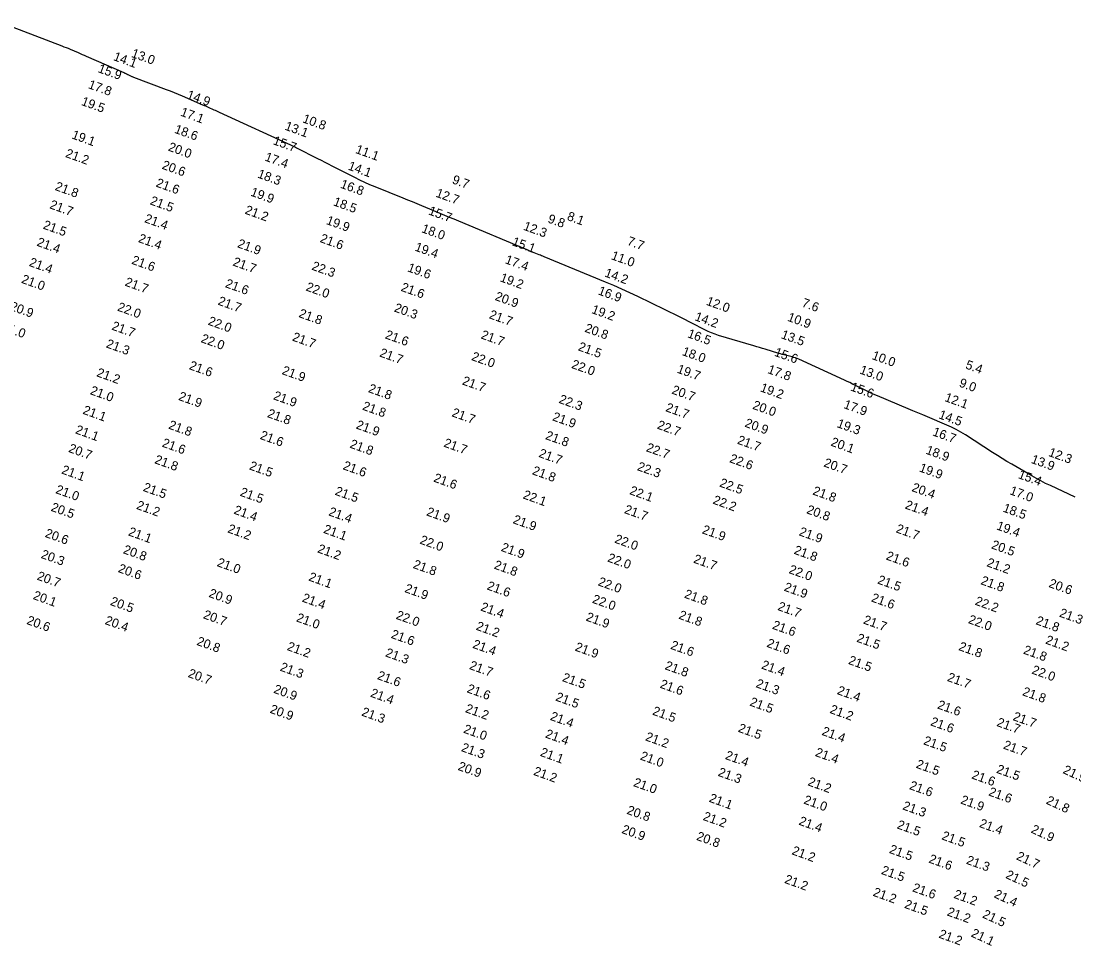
# Model space of a CAD drawing. Extents: x 988130 to 1132882, y 654656 to 841453.
# Drawn here: x 1051476 to 1052054, y 762840 to 763349 of the extents above; entities that cross this region are included whole.
import ezdxf

# ---------------------------------------------------------------- set-up
doc = ezdxf.new("R2010")
doc.units = 0
doc.layers.add('V-TOPO-MAJR', color=7, linetype='Continuous')
doc.layers.add('V-TOPO-SOUN', color=7, linetype='Continuous')

msp = doc.modelspace()

# ---------------------------------------------------------------- linework, layer by layer
at = {"layer": 'V-TOPO-MAJR'}
msp.add_lwpolyline([(1052054.94, 763086.96), (1052041.39, 763093.28), (1052038.79, 763094.53), (1052036.22, 763095.84), (1052033.68, 763097.2), (1052031.17, 763098.62), (1052020.17, 763105.02), (1052017.52, 763106.59), (1052014.88, 763108.18), (1052012.26, 763109.81), (1052009.66, 763111.46), (1051994.67, 763121.13), (1051992.21, 763122.65), (1051989.69, 763124.05), (1051987.12, 763125.35), (1051984.49, 763126.54), (1051973.85, 763131.09), (1051971.19, 763132.23), (1051968.53, 763133.36), (1051965.86, 763134.48), (1051963.19, 763135.59), (1051946.37, 763142.58), (1051944.82, 763143.24), (1051943.28, 763143.93), (1051941.76, 763144.64), (1051940.24, 763145.39), (1051934.21, 763148.41), (1051932.7, 763149.16), (1051931.18, 763149.9), (1051929.66, 763150.62), (1051928.13, 763151.33), (1051903.03, 763162.76), (1051902.17, 763163.13), (1051901.29, 763163.47), (1051900.4, 763163.76), (1051899.49, 763164.02), (1051895.84, 763164.98), (1051894.93, 763165.22), (1051894.02, 763165.47), (1051893.12, 763165.73), (1051892.21, 763165.99), (1051884.63, 763168.24), (1051883.07, 763168.7), (1051881.51, 763169.17), (1051879.94, 763169.63), (1051878.38, 763170.1), (1051858.98, 763175.92), (1051857.06, 763176.55), (1051855.18, 763177.26), (1051853.33, 763178.06), (1051851.52, 763178.95), (1051844.34, 763182.68), (1051842.54, 763183.61), (1051840.73, 763184.53), (1051838.92, 763185.43), (1051837.11, 763186.32), (1051814.6, 763197.25), (1051810.23, 763199.33), (1051805.82, 763201.34), (1051801.39, 763203.29), (1051796.92, 763205.17), (1051763.05, 763219.1), (1051762.38, 763219.38), (1051761.7, 763219.66), (1051761.02, 763219.94), (1051760.34, 763220.22), (1051756.76, 763221.67), (1051756.51, 763221.77), (1051756.26, 763221.87), (1051756.02, 763221.98), (1051755.77, 763222.08), (1051754.79, 763222.48), (1051754.54, 763222.58), (1051754.29, 763222.68), (1051754.05, 763222.79), (1051753.8, 763222.89), (1051716.12, 763238.68), (1051713.59, 763239.74), (1051711.05, 763240.8), (1051708.51, 763241.87), (1051705.97, 763242.93), (1051695.83, 763247.2), (1051693.29, 763248.26), (1051690.75, 763249.31), (1051688.2, 763250.35), (1051685.65, 763251.38), (1051670.15, 763257.59), (1051667.33, 763258.77), (1051664.53, 763260), (1051661.76, 763261.3), (1051659.03, 763262.67), (1051646.59, 763269.04), (1051644.63, 763270.04), (1051642.68, 763271.03), (1051640.72, 763272.02), (1051638.76, 763273), (1051627.13, 763278.78), (1051627.05, 763278.82), (1051626.97, 763278.87), (1051626.9, 763278.92), (1051626.83, 763278.97), (1051626.54, 763279.19), (1051626.47, 763279.24), (1051626.39, 763279.29), (1051626.32, 763279.33), (1051626.24, 763279.37), (1051584.67, 763298.48), (1051583.91, 763298.82), (1051583.16, 763299.17), (1051582.4, 763299.51), (1051581.64, 763299.85), (1051578.59, 763301.21), (1051577.83, 763301.55), (1051577.07, 763301.89), (1051576.31, 763302.22), (1051575.55, 763302.56), (1051564.24, 763307.52), (1051562.09, 763308.44), (1051559.93, 763309.33), (1051557.76, 763310.2), (1051555.58, 763311.03), (1051537.62, 763317.73), (1051537.26, 763317.87), (1051536.9, 763318.01), (1051536.55, 763318.17), (1051536.21, 763318.34), (1051534.5, 763319.19), (1051534.32, 763319.28), (1051534.14, 763319.37), (1051533.95, 763319.46), (1051533.77, 763319.55), (1051533.04, 763319.9), (1051532.85, 763319.99), (1051532.67, 763320.07), (1051532.48, 763320.16), (1051532.3, 763320.24), (1051511.59, 763329.29), (1051510.48, 763329.77), (1051509.37, 763330.25), (1051508.25, 763330.73), (1051507.14, 763331.21), (1051502.69, 763333.12), (1051501.57, 763333.59), (1051500.45, 763334.05), (1051499.33, 763334.5), (1051498.2, 763334.94), (1051462.1, 763348.78)], dxfattribs=at)

# ---------------------------------------------------------------- texts
at = {"layer": 'V-TOPO-SOUN'}
for s, rotation, p in [('13.0 ', 340, (1051535.82, 763329.14)), ('14.1 ', 340, (1051525.93, 763327.37)), ('15.9 ', 340, (1051517.49, 763320.76)), ('17.8 ', 340, (1051512.1, 763311.97)), ('14.9 ', 340, (1051566.27, 763306.31)), ('19.5 ', 340, (1051508.3, 763302.71)), ('17.1 ', 340, (1051562.83, 763296.84)), ('13.1 ', 340, (1051620.19, 763289.13)), ('10.8 ', 340, (1051629.93, 763293.18)), ('19.1 ', 340, (1051503.05, 763284.33)), ('18.6 ', 340, (1051559.51, 763287.4)), ('20.0 ', 340, (1051556.06, 763277.64)), ('15.7 ', 340, (1051613.69, 763281.13)), ('11.1 ', 340, (1051659.04, 763276.31)), ('21.2 ', 340, (1051499.6, 763274.11)), ('17.4 ', 340, (1051609.17, 763272.15)), ('20.6 ', 340, (1051552.63, 763267.67)), ('14.1 ', 340, (1051654.91, 763267.2)), ('18.3 ', 340, (1051605.16, 763262.8)), ('9.7', 340, (1051712.16, 763259.63)), ('21.8 ', 340, (1051493.83, 763255.96)), ('21.6 ', 340, (1051549.32, 763257.86)), ('16.8 ', 340, (1051650.72, 763257.19)), ('21.5 ', 340, (1051546.1, 763248.07)), ('19.9 ', 340, (1051601.35, 763252.85)), ('18.5 ', 340, (1051646.81, 763247.53)), ('12.7 ', 340, (1051703.17, 763252.26)), ('21.7 ', 340, (1051490.92, 763245.9)), ('21.2 ', 340, (1051598.24, 763242.95)), ('15.7 ', 340, (1051699.15, 763242.52)), ('21.4 ', 340, (1051543.04, 763238.26)), ('19.9 ', 340, (1051642.93, 763237.24)), ('9.8', 340, (1051764.72, 763238.12)), ('8.1', 340, (1051775.33, 763239.49)), ('21.5 ', 340, (1051487.26, 763234.74)), ('18.0 ', 340, (1051695.35, 763232.74)), ('12.3 ', 340, (1051751.31, 763234.09)), ('21.4 ', 340, (1051483.85, 763225.32)), ('21.4 ', 340, (1051539.61, 763227.36)), ('21.9 ', 340, (1051594.13, 763224.47)), ('21.6 ', 340, (1051639.52, 763227.35)), ('15.1 ', 340, (1051745.08, 763225.56)), ('7.7', 340, (1051808.35, 763225.83)), ('19.4 ', 340, (1051691.63, 763222.63)), ('21.4 ', 340, (1051479.63, 763214.2)), ('21.6 ', 340, (1051535.96, 763215.39)), ('21.7 ', 340, (1051591.58, 763214.45)), ('17.4 ', 340, (1051741.27, 763215.67)), ('11.0 ', 340, (1051799.58, 763217.89)), ('22.3 ', 340, (1051634.96, 763212.16)), ('19.6 ', 340, (1051687.61, 763211.23)), ('14.2 ', 340, (1051796, 763208.39)), ('21.0 ', 340, (1051475.38, 763204.91)), ('21.7 ', 340, (1051532.27, 763203.36)), ('21.6 ', 340, (1051587.42, 763202.53)), ('19.2 ', 340, (1051738.48, 763205.74)), ('22.0 ', 340, (1051631.78, 763200.69)), ('21.6 ', 340, (1051684.03, 763200.5)), ('20.9 ', 340, (1051735.7, 763195.47)), ('16.9 ', 340, (1051792.37, 763198.54)), ('20.9 ', 340, (1051469.08, 763189.99)), ('22.0 ', 340, (1051528.14, 763189.63)), ('21.7 ', 340, (1051583.39, 763192.91)), ('20.3 ', 340, (1051680.28, 763189.16)), ('12.0 ', 340, (1051851.85, 763192.81)), ('7.6', 340, (1051904.37, 763191.88)), ('21.8 ', 340, (1051627.85, 763186.09)), ('21.7 ', 340, (1051732.49, 763185.43)), ('19.2 ', 340, (1051788.8, 763188.26)), ('14.2 ', 340, (1051845.54, 763184.33)), ('10.9 ', 340, (1051896.48, 763184.02)), ('21.0 ', 340, (1051464.72, 763178.77)), ('21.7 ', 340, (1051525, 763179.19)), ('22.0 ', 340, (1051577.98, 763181.89)), ('20.8 ', 340, (1051785.07, 763177.99)), ('22.0 ', 340, (1051574.08, 763172.28)), ('21.7 ', 340, (1051624.27, 763173.16)), ('21.6 ', 340, (1051675.33, 763174.37)), ('21.7 ', 340, (1051727.98, 763174.34)), ('16.5 ', 340, (1051841.53, 763174.97)), ('13.5 ', 340, (1051893, 763174.44)), ('21.3 ', 340, (1051521.95, 763169.41)), ('21.5 ', 340, (1051781.41, 763167.8)), ('21.7 ', 340, (1051672.27, 763164.42)), ('22.0 ', 340, (1051722.79, 763162.44)), ('18.0 ', 340, (1051838.58, 763165.18)), ('15.6 ', 340, (1051889.3, 763164.77)), ('10.0 ', 340, (1051942.92, 763162.96)), ('21.6 ', 340, (1051567.58, 763157.43)), ('21.9 ', 340, (1051618.61, 763154.7)), ('22.0 ', 340, (1051777.76, 763158.09)), ('19.7 ', 340, (1051835.77, 763155.49)), ('17.8 ', 340, (1051885.56, 763155.28)), ('13.0 ', 340, (1051936.19, 763155.04)), ('5.4', 340, (1051994.34, 763157.83)), ('21.2 ', 340, (1051516.71, 763153.51)), ('21.7 ', 340, (1051717.67, 763149.03)), ('21.0 ', 340, (1051513.15, 763143.68)), ('21.8 ', 340, (1051666.09, 763144.82)), ('20.7 ', 340, (1051832.88, 763144.01)), ('19.2 ', 340, (1051881.51, 763145.22)), ('15.6 ', 340, (1051931.13, 763145.71)), ('9.0', 340, (1051990.83, 763147.87)), ('21.9 ', 340, (1051561.74, 763140.5)), ('21.9 ', 340, (1051613.87, 763140.85)), ('22.3 ', 340, (1051770.85, 763138.89)), ('12.1 ', 340, (1051982.9, 763139.88)), ('21.1 ', 340, (1051509.12, 763132.9)), ('21.8 ', 340, (1051662.84, 763135.15)), ('21.7 ', 340, (1051711.97, 763131.5)), ('21.7 ', 340, (1051829.52, 763134.31)), ('20.0 ', 340, (1051877.31, 763135.63)), ('17.9 ', 340, (1051927.37, 763136.02)), ('21.8 ', 340, (1051610.58, 763131.07)), ('21.9 ', 340, (1051767.3, 763129.28)), ('20.9 ', 340, (1051873.02, 763125.8)), ('14.5 ', 340, (1051979.61, 763130.4)), ('21.1 ', 340, (1051505.04, 763122.12)), ('21.8 ', 340, (1051556.25, 763124.73)), ('21.9 ', 340, (1051659.34, 763124.81)), ('22.7 ', 340, (1051824.87, 763124.73)), ('19.3 ', 340, (1051923.68, 763125.55)), ('16.7 ', 340, (1051976.25, 763120.98)), ('21.6 ', 340, (1051552.67, 763114.84)), ('21.6 ', 340, (1051606.54, 763119.07)), ('21.8 ', 340, (1051655.91, 763114.27)), ('21.7 ', 340, (1051707.54, 763114.84)), ('21.8 ', 340, (1051763.44, 763118.97)), ('21.7 ', 340, (1051868.9, 763116.45)), ('20.1 ', 340, (1051920.31, 763115.37)), ('20.7 ', 340, (1051501.29, 763111.89)), ('21.7 ', 340, (1051759.77, 763109.16)), ('22.7 ', 340, (1051818.82, 763112.3)), ('18.9 ', 340, (1051972.55, 763110.92)), ('12.3 ', 340, (1052039.98, 763109.69)), ('21.8 ', 340, (1051548.59, 763105.68)), ('21.6 ', 340, (1051652.14, 763102.37)), ('22.6 ', 340, (1051864.66, 763106.26)), ('20.7 ', 340, (1051916.44, 763103.94)), ('13.9 ', 340, (1052030.42, 763105.85)), ('21.1 ', 340, (1051497.42, 763100.06)), ('21.5 ', 340, (1051600.63, 763102.3)), ('21.8 ', 340, (1051756.19, 763099.6)), ('22.3 ', 340, (1051813.91, 763101.89)), ('19.9 ', 340, (1051968.91, 763101.19)), ('15.4 ', 340, (1052023.3, 763097.48)), ('21.6 ', 340, (1051701.95, 763095.6)), ('22.5 ', 340, (1051859.16, 763092.88)), ('21.0 ', 340, (1051494.21, 763089.23)), ('21.5 ', 340, (1051542.25, 763090.47)), ('21.5 ', 340, (1051595.54, 763087.83)), ('21.5 ', 340, (1051647.76, 763088.36)), ('22.1 ', 340, (1051751.11, 763086.35)), ('22.1 ', 340, (1051809.73, 763088.67)), ('21.8 ', 340, (1051910.36, 763088.5)), ('20.4 ', 340, (1051964.83, 763090.37)), ('17.0 ', 340, (1052018.66, 763088.62)), ('20.5 ', 340, (1051491.63, 763079.52)), ('21.2 ', 340, (1051538.62, 763080.58)), ('22.2 ', 340, (1051855.48, 763083.47)), ('21.4 ', 340, (1051961.14, 763080.8)), ('21.4 ', 340, (1051592.16, 763077.96)), ('21.4 ', 340, (1051644.25, 763077.03)), ('21.9 ', 340, (1051698.06, 763077)), ('21.7 ', 340, (1051806.82, 763078.27)), ('20.8 ', 340, (1051906.99, 763078.16)), ('18.5 ', 340, (1052014.9, 763079.07)), ('21.2 ', 340, (1051588.74, 763067.66)), ('21.9 ', 340, (1051745.58, 763072.71)), ('21.7 ', 340, (1051956.13, 763067.69)), ('19.4 ', 340, (1052011.42, 763069.28)), ('20.6 ', 340, (1051488.35, 763065.17)), ('21.1 ', 340, (1051534.13, 763066.01)), ('21.1 ', 340, (1051641.41, 763067.42)), ('22.0 ', 340, (1051801.44, 763062.02)), ('21.9 ', 340, (1051849.57, 763067.15)), ('21.9 ', 340, (1051902.85, 763066.04)), ('20.8 ', 340, (1051531.31, 763056.18)), ('21.2 ', 340, (1051638.15, 763056.67)), ('22.0 ', 340, (1051694.42, 763061.49)), ('21.9 ', 340, (1051739.07, 763057.46)), ('20.5 ', 340, (1052008.59, 763058.85)), ('20.3 ', 340, (1051486.14, 763053.6)), ('22.0 ', 340, (1051797.56, 763051.66)), ('21.7 ', 340, (1051844.82, 763051.03)), ('21.8 ', 340, (1051900.04, 763055.92)), ('21.6 ', 340, (1051950.68, 763052.76)), ('20.6 ', 340, (1051528.55, 763045.84)), ('21.0 ', 340, (1051582.92, 763049.11)), ('21.8 ', 340, (1051690.69, 763048.08)), ('21.8 ', 340, (1051735.18, 763047.76)), ('22.0 ', 340, (1051897.25, 763045.26)), ('21.2 ', 340, (1052006.02, 763049.04)), ('20.7 ', 340, (1051483.95, 763041.67)), ('21.1 ', 340, (1051633.29, 763041.19)), ('21.5 ', 340, (1051945.99, 763039.54)), ('21.8 ', 340, (1052002.76, 763039.17)), ('21.9 ', 340, (1051686.08, 763034.84)), ('21.6 ', 340, (1051731.29, 763036.29)), ('22.0 ', 340, (1051792.36, 763038.52)), ('21.9 ', 340, (1051894.6, 763035.6)), ('20.6 ', 340, (1052040.15, 763037.62)), ('20.1 ', 340, (1051481.79, 763031)), ('20.5 ', 340, (1051524.22, 763027.74)), ('20.9 ', 340, (1051578.39, 763032.17)), ('21.4 ', 340, (1051629.67, 763029.6)), ('22.0 ', 340, (1051789.16, 763028.96)), ('21.8 ', 340, (1051839.79, 763031.76)), ('21.6 ', 340, (1051942.56, 763029.68)), ('22.2 ', 340, (1051999.6, 763027.9)), ('21.4 ', 340, (1051727.82, 763024.68)), ('21.7 ', 340, (1051891.11, 763024.97)), ('21.3 ', 340, (1052045.95, 763021.34)), ('20.6 ', 340, (1051478.26, 763017.28)), ('20.4 ', 340, (1051521.3, 763017.24)), ('20.7 ', 340, (1051575.35, 763020.41)), ('21.0 ', 340, (1051626.47, 763018.73)), ('22.0 ', 340, (1051681.31, 763020.11)), ('21.9 ', 340, (1051785.72, 763019.16)), ('21.8 ', 340, (1051836.7, 763020.21)), ('21.7 ', 340, (1051938.18, 763017.55)), ('22.0 ', 340, (1051995.89, 763017.76)), ('21.8 ', 340, (1052033.03, 763017.14)), ('21.2 ', 340, (1051725.3, 763014.13)), ('21.6 ', 340, (1051888.18, 763014.67)), ('20.8 ', 340, (1051571.73, 763005.76)), ('21.6 ', 340, (1051678.56, 763009.63)), ('21.4 ', 340, (1051723.44, 763004.17)), ('21.6 ', 340, (1051885.09, 763004.72)), ('21.5 ', 340, (1051934.54, 763007.53)), ('21.2 ', 340, (1052038.35, 763006.49)), ('21.2 ', 340, (1051621.42, 763002.95)), ('21.3 ', 340, (1051675.47, 762999.47)), ('21.9 ', 340, (1051779.69, 763002.66)), ('21.6 ', 340, (1051832.22, 763003.63)), ('21.8 ', 340, (1051990.62, 763002.93)), ('21.8 ', 340, (1052026.14, 763000.99)), ('21.7 ', 340, (1051721.64, 762992.51)), ('21.8 ', 340, (1051829.12, 762992.38)), ('21.4 ', 340, (1051882.19, 762992.77)), ('21.5 ', 340, (1051929.96, 762995.31)), ('20.7 ', 340, (1051566.99, 762988.12)), ('21.3 ', 340, (1051617.56, 762991.62)), ('21.6 ', 340, (1051671, 762986.97)), ('22.0 ', 340, (1052030.79, 762990.01)), ('21.5 ', 340, (1051772.69, 762985.88)), ('21.6 ', 340, (1051826.38, 762982.25)), ('21.3 ', 340, (1051879.12, 762982.53)), ('21.7 ', 340, (1051984.34, 762985.96)), ('20.9 ', 340, (1051614.01, 762979.45)), ('21.4 ', 340, (1051667.23, 762977.31)), ('21.6 ', 340, (1051720.27, 762979.7)), ('21.5 ', 340, (1051769.01, 762975.18)), ('21.4 ', 340, (1051923.79, 762978.73)), ('21.8 ', 340, (1052025.65, 762978.08)), ('21.5 ', 340, (1051875.77, 762972.41)), ('21.6 ', 340, (1051978.92, 762970.84)), ('20.9 ', 340, (1051611.97, 762968.46)), ('21.3 ', 340, (1051662.37, 762966.9)), ('21.2 ', 340, (1051719.41, 762968.79)), ('21.4 ', 340, (1051766.06, 762964.53)), ('21.5 ', 340, (1051822.27, 762967.43)), ('21.2 ', 340, (1051919.79, 762968.33)), ('21.7 ', 340, (1052020.4, 762964.42)), ('21.5 ', 340, (1051869.37, 762958.02)), ('21.6 ', 340, (1051975.12, 762961.55)), ('21.7 ', 340, (1052011.52, 762961.19)), ('21.0 ', 340, (1051718.4, 762957.5)), ('21.4 ', 340, (1051763.37, 762954.84)), ('21.2 ', 340, (1051818.37, 762953.28)), ('21.4 ', 340, (1051915.4, 762956.29)), ('21.3 ', 340, (1051717.19, 762947.37)), ('21.5 ', 340, (1051971.26, 762951.11)), ('21.7 ', 340, (1052015.14, 762948.74)), ('21.1 ', 340, (1051760.55, 762944.75)), ('21.0 ', 340, (1051815.54, 762942.71)), ('21.4 ', 340, (1051862.27, 762943.03)), ('21.4 ', 340, (1051911.74, 762944.68)), ('20.9 ', 340, (1051715.34, 762937.01)), ('21.5 ', 340, (1051967.19, 762938.2)), ('21.5 ', 340, (1052011.38, 762935.43)), ('21.9 ', 335, (1052047.89, 762935.29)), ('21.2 ', 340, (1051756.88, 762934.29)), ('21.3 ', 340, (1051858.33, 762933.76)), ('21.6 ', 340, (1051997.76, 762932.32)), ('21.0 ', 340, (1051811.8, 762928.13)), ('21.2 ', 340, (1051907.68, 762928.55)), ('21.6 ', 340, (1051963.52, 762926.47)), ('21.6 ', 340, (1052007.05, 762922.99)), ('21.1 ', 340, (1051853.43, 762919.5)), ('21.0 ', 340, (1051905.4, 762918.52)), ('21.9 ', 340, (1051991.69, 762918.55)), ('21.8 ', 335, (1052038.65, 762918.49)), ('20.8 ', 340, (1051808.17, 762912.89)), ('21.3 ', 340, (1051959.8, 762915.3)), ('21.2 ', 340, (1051850.06, 762909.5)), ('21.4 ', 340, (1051902.74, 762906.91)), ('21.4 ', 340, (1052001.95, 762905.62)), ('20.9 ', 340, (1051805.38, 762902.31)), ('21.5 ', 340, (1051956.7, 762904.87)), ('21.9 ', 335, (1052030.34, 762902.62)), ('20.8 ', 340, (1051846.47, 762898.53)), ('21.5 ', 340, (1051981.29, 762898.82)), ('21.2 ', 340, (1051898.89, 762890.6)), ('21.5 ', 340, (1051952.46, 762891.36)), ('21.6 ', 340, (1051974.17, 762886.08)), ('21.3 ', 340, (1051994.77, 762885.4)), ('21.7 ', 335, (1052022.26, 762887.86)), ('21.5 ', 340, (1051948.07, 762879.82)), ('21.5 ', 335, (1052016.4, 762877.62)), ('21.2 ', 340, (1051894.89, 762874.86)), ('21.2 ', 340, (1051943.47, 762867.81)), ('21.6 ', 340, (1051965.19, 762870.24)), ('21.2 ', 340, (1051987.91, 762866.63)), ('21.4 ', 335, (1052010, 762866.98)), ('21.5 ', 340, (1051960.78, 762861.17)), ('21.2 ', 340, (1051984.23, 762857)), ('21.5 ', 335, (1052003.64, 762855.89)), ('21.2 ', 340, (1051979.68, 762844.76)), ('21.1 ', 335, (1051997.39, 762845.46))]:
    msp.add_text(s, height=5, rotation=rotation, dxfattribs=at).set_placement(p)

doc.saveas('drawing.dxf')
